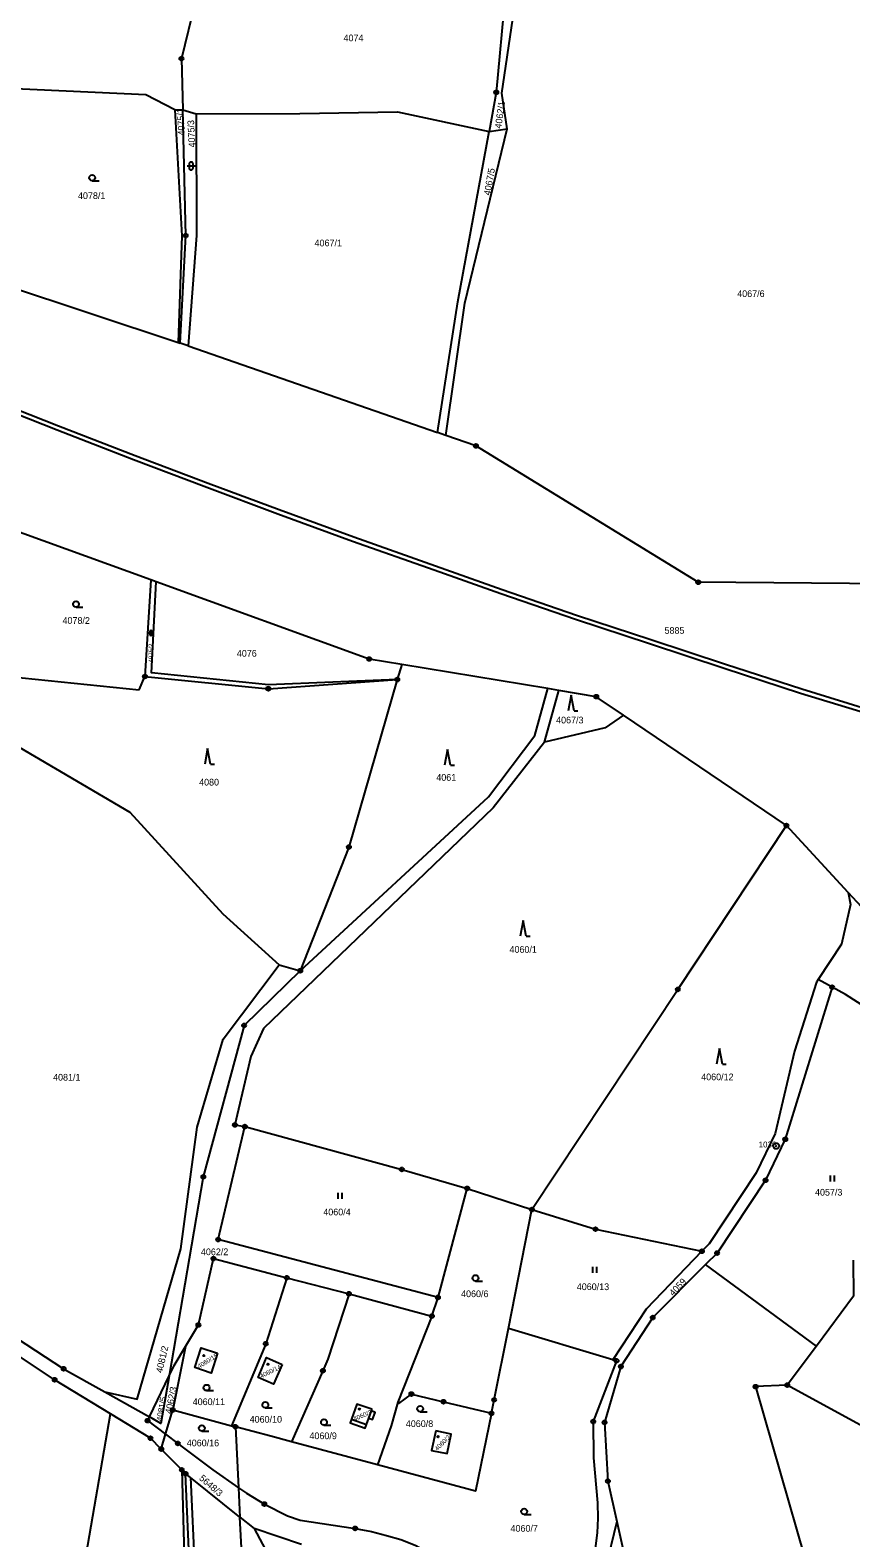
# Model space of a CAD drawing. Extents: x -644096 to -634268, y -1141430 to -1133463.
# Drawn here: x -640606.7 to -640398.2, y -1137371.3 to -1136988.4 of the extents above; entities that cross this region are included whole.
import ezdxf

# ---------------------------------------------------------------- set-up
doc = ezdxf.new("R2010")
doc.units = 0
for name, color, linetype in [('_CIVIL_CONSTRUCTION', 7, 'Continuous'), ('B_Hranice _3D', 7, 'Continuous'), ('M_Svah_Nasyp', 7, 'Continuous'), ('M_Svah_Zarez', 7, 'Continuous'), ('svrsek_osa_sjezdy', 7, 'Continuous'), ('svrsek_osa_VRT', 7, 'Continuous'), ('terminal_VRT', 7, 'Continuous')]:
    doc.layers.add(name, color=color, linetype=linetype)

msp = doc.modelspace()

# ---------------------------------------------------------------- linework, layer by layer
at = {"layer": '_CIVIL_CONSTRUCTION'}
for centre, radius in [((-640568.24, -1136995.61), 0.5), ((-640568.24, -1136995.61), 0.0303), ((-640488.26, -1137004.18), 0.5), ((-640488.26, -1137004.18), 0.0303), ((-640567.15, -1137040.55), 0.5), ((-640567.15, -1137040.55), 0.0303), ((-640493.42, -1137093.98), 0.5), ((-640493.42, -1137093.98), 0.0303), ((-640436.94, -1137128.61), 0.5), ((-640436.94, -1137128.61), 0.0303), ((-640520.53, -1137148.11), 0.5), ((-640520.53, -1137148.11), 0.0303), ((-640577.51, -1137152.55), 0.5), ((-640577.51, -1137152.55), 0.0303), ((-640546.16, -1137155.65), 0.5), ((-640546.16, -1137155.65), 0.0303), ((-640513.41, -1137153.33), 0.5), ((-640513.41, -1137153.33), 0.0303), ((-640462.85, -1137157.68), 0.5), ((-640462.85, -1137157.68), 0.0303), ((-640414.55, -1137190.41), 0.5), ((-640414.55, -1137190.41), 0.0303), ((-640525.7, -1137195.88), 0.5), ((-640525.7, -1137195.88), 0.0303), ((-640538.04, -1137227.28), 0.5), ((-640538.04, -1137227.28), 0.0303), ((-640442.14, -1137232.03), 0.5), ((-640442.14, -1137232.03), 0.0303), ((-640402.93, -1137231.48), 0.5), ((-640402.93, -1137231.48), 0.0303), ((-640552.32, -1137241.18), 0.5), ((-640552.32, -1137241.18), 0.0303), ((-640554.65, -1137266.45), 0.5), ((-640554.65, -1137266.45), 0.0303), ((-640552.13, -1137266.88), 0.5), ((-640552.13, -1137266.88), 0.0303), ((-640414.84, -1137270.1), 0.5), ((-640414.84, -1137270.1), 0.0303), ((-640417.14, -1137271.79), 0.75), ((-640417.14, -1137271.79), 0.03), ((-640512.26, -1137277.75), 0.5), ((-640512.26, -1137277.75), 0.0303), ((-640562.68, -1137279.63), 0.5), ((-640562.68, -1137279.63), 0.0303), ((-640495.64, -1137282.56), 0.5), ((-640419.85, -1137280.5), 0.5), ((-640419.85, -1137280.5), 0.0303), ((-640495.64, -1137282.56), 0.0303), ((-640479.2, -1137287.94), 0.5), ((-640479.2, -1137287.94), 0.0303), ((-640463.05, -1137292.92), 0.5), ((-640463.05, -1137292.92), 0.0303), ((-640558.91, -1137295.56), 0.5), ((-640558.91, -1137295.56), 0.0303), ((-640560.12, -1137300.39), 0.5), ((-640560.12, -1137300.39), 0.0303), ((-640436.02, -1137298.53), 0.5), ((-640436.02, -1137298.53), 0.0303), ((-640432.17, -1137299.01), 0.5), ((-640432.17, -1137299.01), 0.0303), ((-640541.48, -1137305.27), 0.5), ((-640541.48, -1137305.27), 0.0303), ((-640525.67, -1137309.33), 0.5), ((-640525.67, -1137309.33), 0.0303), ((-640503.06, -1137310.26), 0.5), ((-640503.06, -1137310.26), 0.0303), ((-640563.94, -1137317.25), 0.5), ((-640504.61, -1137315.01), 0.5), ((-640504.61, -1137315.01), 0.0303), ((-640448.5, -1137315.37), 0.5), ((-640448.5, -1137315.37), 0.0303), ((-640563.94, -1137317.25), 0.0303), ((-640546.82, -1137322.04), 0.5), ((-640546.82, -1137322.04), 0.0303), ((-640598.16, -1137328.38), 0.5), ((-640457.71, -1137326.36), 0.5), ((-640457.71, -1137326.36), 0.0303), ((-640456.6, -1137327.82), 0.5), ((-640456.6, -1137327.82), 0.0303), ((-640600.45, -1137331.18), 0.5), ((-640600.45, -1137331.18), 0.0303), ((-640598.16, -1137328.38), 0.0303), ((-640532.31, -1137328.88), 0.5), ((-640532.31, -1137328.88), 0.0303), ((-640414.33, -1137332.53), 0.5), ((-640509.83, -1137334.8), 0.5), ((-640509.83, -1137334.8), 0.0303), ((-640488.8, -1137336.27), 0.5), ((-640422.38, -1137332.92), 0.5), ((-640422.38, -1137332.92), 0.0303), ((-640414.33, -1137332.53), 0.0303), ((-640570.46, -1137338.85), 0.5), ((-640570.46, -1137338.85), 0.0303), ((-640501.67, -1137336.75), 0.5), ((-640501.67, -1137336.75), 0.0303), ((-640489.48, -1137339.69), 0.5), ((-640489.48, -1137339.69), 0.0303), ((-640488.8, -1137336.27), 0.0303), ((-640576.84, -1137341.56), 0.5), ((-640576.84, -1137341.56), 0.0303), ((-640554.53, -1137343.11), 0.5), ((-640554.53, -1137343.11), 0.0303), ((-640463.62, -1137341.78), 0.5), ((-640463.62, -1137341.78), 0.0303), ((-640460.74, -1137342.02), 0.5), ((-640460.74, -1137342.02), 0.0303), ((-640576.1, -1137346.02), 0.5), ((-640576.1, -1137346.02), 0.0303), ((-640569.16, -1137347.34), 0.5), ((-640569.16, -1137347.34), 0.0303), ((-640573.36, -1137348.79), 0.5), ((-640573.36, -1137348.79), 0.0303), ((-640568.14, -1137354.05), 0.5), ((-640568.14, -1137354.05), 0.0303), ((-640567.17, -1137355.04), 0.5), ((-640567.17, -1137355.04), 0.0303), ((-640459.91, -1137356.92), 0.5), ((-640459.91, -1137356.92), 0.0303), ((-640547.18, -1137362.74), 0.5), ((-640547.18, -1137362.74), 0.0303), ((-640524.13, -1137368.92), 0.5), ((-640524.13, -1137368.92), 0.0303)]:
    msp.add_circle(centre, radius, dxfattribs=at)
at = {"layer": 'B_Hranice _3D'}
for points in [[(-640819.52, -1136993.48), (-640801.34, -1137002.18), (-640783.24, -1137010.75), (-640765.18, -1137019.21), (-640746.96, -1137027.56), (-640728.79, -1137035.82), (-640710.53, -1137043.94), (-640692.14, -1137051.89), (-640673.85, -1137059.73), (-640641.23, -1137073.31), (-640636.59, -1137075.24), (-640618.1, -1137082.68), (-640599.79, -1137089.91), (-640580.39, -1137097.41), (-640561.77, -1137104.47), (-640543.73, -1137111.2), (-640524.75, -1137118.14), (-640504.02, -1137125.46), (-640487.11, -1137131.49), (-640468.16, -1137137.97), (-640449.35, -1137144.15), (-640430.38, -1137150.47), (-640410.95, -1137156.75), (-640392.05, -1137162.55)], [(-640391.75, -1137161.59), (-640410.65, -1137155.79), (-640430.06, -1137149.51), (-640449.03, -1137143.21), (-640467.84, -1137137.03), (-640486.79, -1137130.55), (-640503.68, -1137124.52), (-640524.41, -1137117.2), (-640543.39, -1137110.26), (-640561.41, -1137103.53), (-640580.03, -1137096.47), (-640599.43, -1137088.97), (-640617.72, -1137081.76), (-640636.21, -1137074.32), (-640640.85, -1137072.39), (-640673.45, -1137058.81), (-640691.74, -1137050.97), (-640710.13, -1137043.02), (-640728.39, -1137034.9), (-640746.54, -1137026.66), (-640764.76, -1137018.31), (-640782.82, -1137009.85), (-640800.92, -1137001.28), (-640819.08, -1136992.58)]]:
    msp.add_lwpolyline(points, dxfattribs=at)
at = {"layer": 'M_Svah_Nasyp'}
for p, q in [((-640520.65, -1137340.95), (-640520, -1137339.1)), ((-640525, -1137341.18), (-640521.19, -1137342.51))]:
    msp.add_line(p, q, dxfattribs=at)
at = {"layer": 'M_Svah_Zarez'}
for centre in [(-640562.55, -1137325.04), (-640546.26, -1137327.22), (-640523.01, -1137338.63), (-640503.05, -1137345.63)]:
    msp.add_circle(centre, 0.175, dxfattribs=at)
at = {"layer": 'svrsek_osa_sjezdy'}
for p, q in [((-640566.79, -1137022.88), (-640564.79, -1137022.88)), ((-640566.29, -1137022.38), (-640566.29, -1137023.38)), ((-640565.29, -1137023.38), (-640565.29, -1137022.38)), ((-640590.93, -1137026.63), (-640589.18, -1137026.63)), ((-640595.02, -1137134.93), (-640593.27, -1137134.93)), ((-640576.64, -1137141.5), (-640575.3, -1137141.5)), ((-640576.31, -1137141.17), (-640576.31, -1137141.84)), ((-640575.64, -1137141.84), (-640575.64, -1137141.17)), ((-640469.25, -1137157.3), (-640470, -1137161.3)), ((-640468.5, -1137161.3), (-640469.25, -1137157.3)), ((-640468.5, -1137161.3), (-640467.5, -1137161.3)), ((-640561.58, -1137170.83), (-640562.33, -1137174.83)), ((-640560.83, -1137174.83), (-640561.58, -1137170.83)), ((-640500.64, -1137171.08), (-640501.39, -1137175.08)), ((-640499.89, -1137175.08), (-640500.64, -1137171.08)), ((-640560.83, -1137174.83), (-640559.83, -1137174.83)), ((-640499.89, -1137175.08), (-640498.89, -1137175.08)), ((-640481.43, -1137214.5), (-640482.18, -1137218.5)), ((-640480.68, -1137218.5), (-640481.43, -1137214.5)), ((-640480.68, -1137218.5), (-640479.68, -1137218.5)), ((-640431.57, -1137247.04), (-640432.32, -1137251.04)), ((-640430.82, -1137251.04), (-640431.57, -1137247.04)), ((-640430.82, -1137251.04), (-640429.82, -1137251.04)), ((-640403.34, -1137280.82), (-640403.34, -1137279.32)), ((-640402.34, -1137280.82), (-640402.34, -1137279.32)), ((-640528.42, -1137285.18), (-640528.42, -1137283.68)), ((-640527.42, -1137285.18), (-640527.42, -1137283.68)), ((-640463.7, -1137304.01), (-640463.7, -1137302.51)), ((-640462.7, -1137304.01), (-640462.7, -1137302.51)), ((-640493.55, -1137306.09), (-640491.8, -1137306.09)), ((-640561.85, -1137333.94), (-640560.1, -1137333.94)), ((-640546.93, -1137338.3), (-640545.18, -1137338.3)), ((-640507.59, -1137339.29), (-640505.84, -1137339.29)), ((-640532.03, -1137342.7), (-640530.28, -1137342.7)), ((-640563.06, -1137344.24), (-640561.31, -1137344.24)), ((-640481.17, -1137365.39), (-640479.42, -1137365.39))]:
    msp.add_line(p, q, dxfattribs=at)
for centre in [(-640590.93, -1137025.88), (-640595.02, -1137134.18), (-640493.55, -1137305.34), (-640561.85, -1137333.19), (-640546.93, -1137337.55), (-640507.59, -1137338.54), (-640563.06, -1137343.49), (-640532.03, -1137341.95), (-640481.17, -1137364.64)]:
    msp.add_circle(centre, 0.75, dxfattribs=at)
for centre, radius, start, end in [((-640565.79, -1137022.38), 0.5, 0, 180), ((-640565.79, -1137023.38), 0.5, 180, 359.9879), ((-640575.97, -1137141.17), 0.335, 0, 180), ((-640575.97, -1137141.84), 0.335, 180, 359.9879)]:
    msp.add_arc(centre, radius, start, end, dxfattribs=at)
at = {"layer": 'terminal_VRT'}
for p, q in [((-640569.92, -1137008.66), (-640567.92, -1137008.62)), ((-640569.92, -1137008.66), (-640568.15, -1137040.62)), ((-640567.92, -1137008.62), (-640564.54, -1137009.66)), ((-640567.15, -1137040.55), (-640567.92, -1137008.62)), ((-640564.54, -1137009.66), (-640564.45, -1137040.53)), ((-640498.01, -1137057.4), (-640490.1, -1137014.14)), ((-640496.24, -1137057.72), (-640485.47, -1137013.46)), ((-640490.1, -1137014.14), (-640485.47, -1137013.46)), ((-640568.15, -1137040.62), (-640569.1, -1137067.69)), ((-640568.58, -1137067.86), (-640567.15, -1137040.55)), ((-640564.45, -1137040.53), (-640566.55, -1137068.53)), ((-640613.48, -1137053), (-640569.1, -1137067.69)), ((-640503.15, -1137090.6), (-640498.01, -1137057.4)), ((-640501.04, -1137091.33), (-640496.24, -1137057.72)), ((-640569.1, -1137067.69), (-640568.58, -1137067.86)), ((-640566.55, -1137068.53), (-640568.58, -1137067.86)), ((-640566.55, -1137068.53), (-640503.15, -1137090.6)), ((-640501.04, -1137091.33), (-640503.15, -1137090.6)), ((-640493.42, -1137093.98), (-640501.04, -1137091.33)), ((-640576.04, -1137128.01), (-640614.14, -1137114.2)), ((-640576.04, -1137128.01), (-640577.51, -1137152.55)), ((-640574.67, -1137128.51), (-640576.04, -1137128.01)), ((-640616.6, -1137152.04), (-640579.01, -1137155.96)), ((-640512.26, -1137149.48), (-640513.41, -1137153.33)), ((-640475.15, -1137155.64), (-640512.26, -1137149.48)), ((-640579.01, -1137155.96), (-640577.51, -1137152.55)), ((-640472.34, -1137156.1), (-640475.15, -1137155.64)), ((-640476.03, -1137169.26), (-640472.34, -1137156.1)), ((-640414.55, -1137190.41), (-640455.91, -1137162.38)), ((-640398.83, -1137207.43), (-640414.55, -1137190.41)), ((-640543.45, -1137225.79), (-640538.04, -1137227.28)), ((-640402.93, -1137231.48), (-640406.49, -1137229.55)), ((-640503.06, -1137310.26), (-640495.64, -1137282.56)), ((-640495.64, -1137282.56), (-640479.2, -1137287.94)), ((-640485.19, -1137318.15), (-640479.2, -1137287.94)), ((-640541.48, -1137305.27), (-640525.67, -1137309.33)), ((-640406.95, -1137322.62), (-640435.08, -1137301.93)), ((-640525.67, -1137309.33), (-640504.61, -1137315.01)), ((-640504.61, -1137315.01), (-640503.06, -1137310.26)), ((-640504.61, -1137315.01), (-640513.29, -1137336.84)), ((-640458.69, -1137326.07), (-640485.19, -1137318.15)), ((-640567.2, -1137322.7), (-640570.46, -1137338.85)), ((-640406.95, -1137322.62), (-640414.33, -1137332.53)), ((-640576.38, -1137340.61), (-640571.36, -1137330.17)), ((-640587.67, -1137334.28), (-640576.38, -1137340.61)), ((-640572.26, -1137345.01), (-640570.46, -1137338.85)), ((-640570.46, -1137338.85), (-640555.55, -1137342.84)), ((-640598.61, -1137411.41), (-640586.26, -1137339.83)), ((-640555.55, -1137342.84), (-640554.53, -1137343.11)), ((-640554.53, -1137343.11), (-640553.75, -1137358.58)), ((-640573.36, -1137348.79), (-640572.26, -1137345.01)), ((-640518.41, -1137352.78), (-640540.24, -1137346.95)), ((-640568.14, -1137354.05), (-640573.36, -1137348.79)), ((-640567.17, -1137355.04), (-640568.14, -1137354.05)), ((-640562.98, -1137454.57), (-640567.17, -1137355.04)), ((-640565.96, -1137356), (-640567.17, -1137355.04)), ((-640553.38, -1137366.07), (-640565.96, -1137356)), ((-640565.96, -1137356), (-640564.52, -1137387.09)), ((-640553.75, -1137358.58), (-640553.38, -1137366.07)), ((-640553.38, -1137366.07), (-640549.74, -1137368.98)), ((-640551.72, -1137399.05), (-640553.38, -1137366.07)), ((-640537.75, -1137373.04), (-640549.74, -1137368.98))]:
    msp.add_line(p, q, dxfattribs=at)
for points in [[(-640561.24, -1136967.05), (-640568.24, -1136995.61), (-640567.92, -1137008.62)], [(-640485.97, -1136979.42), (-640488.26, -1137004.18), (-640490.1, -1137014.14)], [(-640485.47, -1137013.46), (-640486.87, -1137004.37), (-640484.07, -1136985.47), (-640485.97, -1136979.42)], [(-640569.92, -1137008.66), (-640577.32, -1137004.83), (-640612.29, -1137003.24)], [(-640564.54, -1137009.66), (-640538.19, -1137009.56), (-640513.36, -1137009.16), (-640490.1, -1137014.14)], [(-640385.2, -1137129.57), (-640388.97, -1137129.02), (-640436.94, -1137128.61), (-640493.42, -1137093.98)], [(-640513.41, -1137153.33), (-640546.15, -1137154.65), (-640575.86, -1137151.65), (-640574.67, -1137128.51)], [(-640512.26, -1137149.48), (-640520.53, -1137148.11), (-640574.67, -1137128.51)], [(-640577.51, -1137152.55), (-640546.16, -1137155.65), (-640513.41, -1137153.33)], [(-640513.41, -1137153.33), (-640525.7, -1137195.88), (-640538.04, -1137227.28)], [(-640538.04, -1137227.28), (-640490.26, -1137183.13), (-640478.49, -1137167.54), (-640475.15, -1137155.64)], [(-640455.91, -1137162.38), (-640462.85, -1137157.68), (-640472.34, -1137156.1)], [(-640624.52, -1137161.72), (-640581.34, -1137187), (-640557.71, -1137212.86), (-640543.45, -1137225.79)], [(-640455.91, -1137162.38), (-640460.58, -1137165.56), (-640476.03, -1137169.26)], [(-640476.03, -1137169.26), (-640489.07, -1137185.88), (-640547.4, -1137241.97), (-640550.65, -1137249.07), (-640554.65, -1137266.45), (-640552.13, -1137266.88)], [(-640479.2, -1137287.94), (-640442.14, -1137232.03), (-640414.55, -1137190.41)], [(-640398.83, -1137207.43), (-640398.3, -1137210.47), (-640400.6, -1137220.52), (-640406.49, -1137229.55)], [(-640361.94, -1137212.8), (-640378.66, -1137219.61), (-640391.96, -1137214.86), (-640398.83, -1137207.43)], [(-640587.67, -1137334.28), (-640579.49, -1137336.11), (-640568.42, -1137297.89), (-640564.22, -1137267.01), (-640557.65, -1137244.69), (-640543.45, -1137225.79)], [(-640538.04, -1137227.28), (-640552.32, -1137241.18), (-640562.68, -1137279.63), (-640565.66, -1137296.95), (-640571.36, -1137330.17)], [(-640406.49, -1137229.55), (-640406.91, -1137230.19), (-640412.47, -1137247.7), (-640417.4, -1137268.61), (-640422.26, -1137278.64), (-640434.22, -1137296.68), (-640436.02, -1137298.53)], [(-640402.93, -1137231.48), (-640414.84, -1137270.1), (-640419.85, -1137280.5), (-640432.17, -1137299.01), (-640435.08, -1137301.93)], [(-640373.56, -1137249.93), (-640399.54, -1137233.32), (-640402.93, -1137231.48)], [(-640503.06, -1137310.26), (-640558.91, -1137295.56), (-640552.13, -1137266.88)], [(-640552.13, -1137266.88), (-640512.26, -1137277.75), (-640495.64, -1137282.56)], [(-640479.2, -1137287.94), (-640463.05, -1137292.92), (-640436.02, -1137298.53)], [(-640586.26, -1137339.83), (-640600.45, -1137331.18), (-640626.16, -1137314.13), (-640662.52, -1137292.49)], [(-640644.46, -1137298.91), (-640624.28, -1137311.38), (-640598.16, -1137328.38), (-640587.67, -1137334.28)], [(-640567.2, -1137322.7), (-640563.94, -1137317.25), (-640560.12, -1137300.39), (-640541.48, -1137305.27)], [(-640436.02, -1137298.53), (-640450.22, -1137313.21), (-640458.69, -1137326.07)], [(-640397.57, -1137300.77), (-640397.53, -1137309.97), (-640406.95, -1137322.62)], [(-640541.48, -1137305.27), (-640546.82, -1137322.04), (-640555.55, -1137342.84)], [(-640435.08, -1137301.93), (-640448.5, -1137315.37), (-640456.6, -1137327.82), (-640460.74, -1137342.02), (-640459.91, -1137356.92), (-640457.63, -1137367.15)], [(-640525.67, -1137309.33), (-640531.02, -1137325.94), (-640532.31, -1137328.88), (-640540.24, -1137346.95)], [(-640489.48, -1137339.69), (-640488.8, -1137336.27), (-640485.19, -1137318.15)], [(-640571.36, -1137330.17), (-640570.11, -1137327.57), (-640567.2, -1137322.7)], [(-640559.05, -1137324.43), (-640560.72, -1137329.46), (-640564.86, -1137328.09), (-640563.19, -1137323.06), (-640559.05, -1137324.43)], [(-640542.69, -1137327.27), (-640544.87, -1137332.29), (-640548.77, -1137330.56), (-640546.59, -1137325.54), (-640542.69, -1137327.27)], [(-640458.69, -1137326.07), (-640457.71, -1137326.36), (-640463.62, -1137341.78), (-640463.56, -1137351.02), (-640462.57, -1137362.46), (-640462.45, -1137366.3), (-640462.62, -1137370.09), (-640463.12, -1137373.99), (-640463.96, -1137377.78), (-640465.09, -1137381.4), (-640466.79, -1137384.77), (-640469.58, -1137387.58), (-640473.13, -1137389.08), (-640476.26, -1137389.2)], [(-640571.36, -1137330.17), (-640573.44, -1137342.27), (-640576.38, -1137340.61)], [(-640513.29, -1137336.84), (-640513.02, -1137337.17), (-640509.83, -1137334.8), (-640501.67, -1137336.75), (-640489.48, -1137339.69)], [(-640414.33, -1137332.53), (-640422.38, -1137332.92), (-640403.53, -1137398.62), (-640378.2, -1137442.06), (-640362.19, -1137487.97), (-640360.82, -1137502.95)], [(-640317.48, -1137385.68), (-640320.79, -1137383.58), (-640414.33, -1137332.53)], [(-640520.65, -1137340.95), (-640519.7, -1137341.26), (-640519.03, -1137339.45), (-640520, -1137339.1), (-640519.85, -1137338.68), (-640523.68, -1137337.33), (-640525, -1137341.18), (-640525.39, -1137342.13), (-640521.53, -1137343.49), (-640521.19, -1137342.51), (-640520.65, -1137340.95)], [(-640513.29, -1137336.84), (-640514.92, -1137342.9), (-640518.41, -1137352.78)], [(-640489.48, -1137339.69), (-640493.52, -1137359.49), (-640518.41, -1137352.78)], [(-640573.36, -1137348.79), (-640576.1, -1137346.02), (-640586.26, -1137339.83)], [(-640576.38, -1137340.61), (-640576.84, -1137341.56), (-640572.26, -1137345.01)], [(-640540.24, -1137346.95), (-640545.54, -1137345.53), (-640554.53, -1137343.11)], [(-640572.26, -1137345.01), (-640569.16, -1137347.34), (-640567.68, -1137348.46), (-640560.27, -1137354.05), (-640553.75, -1137358.58)], [(-640503.59, -1137344.14), (-640504.74, -1137349.11), (-640500.76, -1137349.89), (-640499.68, -1137345), (-640503.59, -1137344.14)], [(-640568.14, -1137354.05), (-640567.03, -1137394.4), (-640565.14, -1137451.08)], [(-640553.75, -1137358.58), (-640551.73, -1137359.99), (-640547.18, -1137362.74), (-640541.28, -1137365.76), (-640538.12, -1137366.84), (-640524.13, -1137368.92), (-640519.99, -1137369.74), (-640516.16, -1137370.7), (-640512.5, -1137371.78), (-640508.84, -1137373.18), (-640501.95, -1137376.93), (-640497.64, -1137379.74), (-640493.17, -1137382.26), (-640489.89, -1137383.98), (-640486.51, -1137385.62), (-640483.08, -1137387.13), (-640479.63, -1137388.39), (-640476.26, -1137389.2)], [(-640549.74, -1137368.98), (-640544.85, -1137378.19), (-640542.84, -1137387.24), (-640543.15, -1137423.47), (-640545.48, -1137465.59), (-640547.91, -1137474.75)], [(-640457.63, -1137367.15), (-640460.58, -1137379.39), (-640463.9, -1137387.66), (-640468.68, -1137391.57), (-640474.69, -1137393.03), (-640475.05, -1137393.65)], [(-640457.63, -1137367.15), (-640454.06, -1137383.2), (-640435.06, -1137416.35), (-640418.49, -1137439.81), (-640393.44, -1137475.3), (-640381.17, -1137498.08)]]:
    msp.add_lwpolyline(points, dxfattribs=at)

# ---------------------------------------------------------------- texts
at = {"layer": '_CIVIL_CONSTRUCTION'}
msp.add_text('1036', height=1.5, dxfattribs=at).set_placement((-640421.59, -1137272.17))
at = {"layer": 'svrsek_osa_VRT'}
for s, p in [('4074', (-640527.06, -1136991.2)), ('4078/1', (-640594.52, -1137031.28)), ('4067/1', (-640534.42, -1137043.28)), ('4067/6', (-640427.05, -1137056.16)), ('4078/2', (-640598.45, -1137139.18)), ('5885', (-640445.52, -1137141.7)), ('4076', (-640554.17, -1137147.53)), ('4067/3', (-640473.06, -1137164.47)), ('4080', (-640563.75, -1137180.24)), ('4061', (-640503.49, -1137179.03)), ('4060/1', (-640484.9, -1137222.73)), ('4081/1', (-640600.85, -1137255.19)), ('4060/12', (-640436.2, -1137255.1)), ('4057/3', (-640407.29, -1137284.4)), ('4060/4', (-640532.2, -1137289.41)), ('4062/2', (-640563.29, -1137299.53)), ('4060/6', (-640497.2, -1137310.19)), ('4060/13', (-640467.81, -1137308.4)), ('4060/11', (-640565.38, -1137337.61)), ('4060/10', (-640550.91, -1137342.07)), ('4060/8', (-640511.24, -1137343.18)), ('4060/16', (-640566.89, -1137348.07)), ('4060/9', (-640535.72, -1137346.26)), ('4060/7', (-640484.64, -1137369.77))]:
    msp.add_text(s, height=1.7, dxfattribs=at).set_placement(p)
for s, height, rotation, p in [('4075/1', 1.7, 93, (-640567.34, -1137015.1)), ('4062/1', 1.7, 82, (-640486.98, -1137013.46)), ('4075/3', 1.7, 93, (-640564.68, -1137018.13)), ('4067/5', 1.7, 80, (-640489.79, -1137030.44)), ('4075/2', 1.14, 90, (-640575.45, -1137149.03)), ('4059', 1.7, 46, (-640443.32, -1137310.03)), ('4081/2', 1.7, 77, (-640573.11, -1137329.56)), ('4060/15', 1.14, 32, (-640563.7, -1137328.36)), ('4060/14', 1.14, 26, (-640547.95, -1137330.81)), ('4081/5', 1.53, 81, (-640573.09, -1137341.81)), ('4062/3', 1.7, 79, (-640570.72, -1137339.95)), ('4060/3', 1.14, 22, (-640524.28, -1137341.68)), ('4060/2', 1.14, 45, (-640503.24, -1137349.29)), ('5648/3', 1.7, 319, (-640563.9, -1137356.4))]:
    msp.add_text(s, height=height, rotation=rotation, dxfattribs=at).set_placement(p)

doc.saveas('drawing.dxf')
